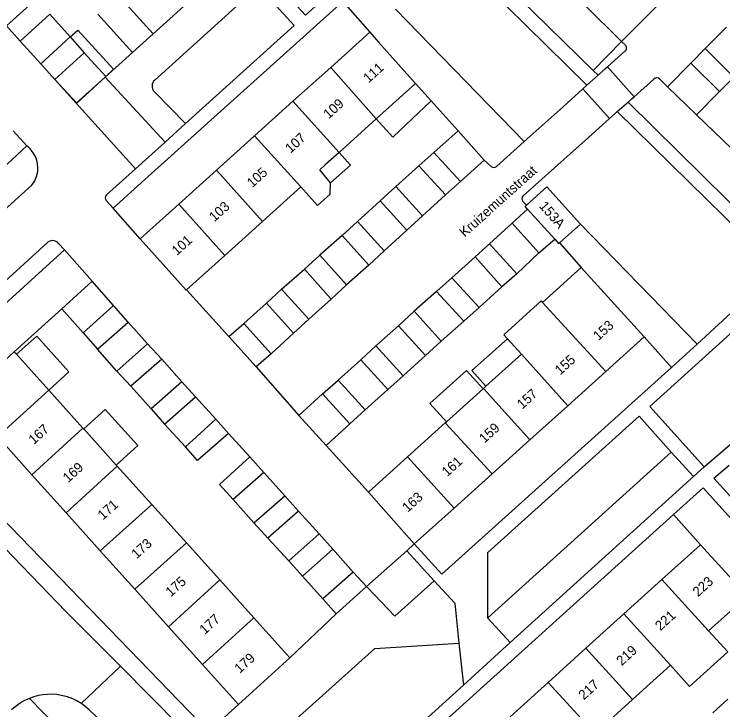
# Model space of a CAD drawing. Extents: x 194485 to 197793, y 468269 to 470822.
# Drawn here: x 195993.6 to 196081, y 470126.1 to 470211.8 of the extents above; entities that cross this region are included whole.
import ezdxf

# ---------------------------------------------------------------- set-up
doc = ezdxf.new("R2010")
doc.units = 0
for name, color, linetype in [('BGT grensvlak begroeid terreindeel', 7, 'Continuous'), ('BGT grensvlak gebouwinstallatie plus 1', 7, 'Continuous'), ('BGT grensvlak onbegroeid terreindeel', 7, 'Continuous'), ('BGT grensvlak onbegroeid terreindeel LR', 7, 'Continuous'), ('BGT grensvlak pand op maaiveld', 7, 'Continuous'), ('BGT grensvlak pand op maaiveld LR', 7, 'Continuous'), ('BGT grensvlak wegdeel', 7, 'Continuous'), ('BGT tekst huisnummerreeks', 7, 'Continuous'), ('BGT tekst openbare ruimte label weg', 7, 'Continuous')]:
    doc.layers.add(name, color=color, linetype=linetype)

msp = doc.modelspace()

# ---------------------------------------------------------------- linework, layer by layer
at = {"layer": 'BGT grensvlak begroeid terreindeel'}
for p, q in [((196023.762, 470215.276), (196010.949, 470203.707)), ((196040.625, 470212.432), (196056.525, 470196.127)), ((196014.757, 470198.329), (196010.905, 470202.265)), ((196063.458, 470185.937), (196077.847, 470171.123)), ((196074.647, 470157.843), (196052.038, 470137.389))]:
    msp.add_line(p, q, dxfattribs=at)
msp.add_lwpolyline([(196021.949, 470119.097), (196038.105, 470133.632), (196048.468, 470134.266)], dxfattribs=at)
msp.add_arc((196011.62, 470202.965), 1.001, 132.13323, 224.3713, dxfattribs=at)
at = {"layer": 'BGT grensvlak gebouwinstallatie plus 1'}
for p, q in [((196000.544, 470209.013), (195998.034, 470211.84)), ((196081.462, 470210.233), (196078.823, 470207.585)), ((195994.371, 470208.493), (195996.906, 470205.691)), ((196004.927, 470204.158), (196002.254, 470207.077)), ((196074.175, 470202.868), (196077.046, 470205.769)), ((196043.111, 470203.29), (196045.045, 470201.126)), ((196077.771, 470199.404), (196074.175, 470202.868)), ((196080.597, 470202.274), (196077.771, 470199.404)), ((196040.307, 470196.665), (196045.045, 470201.126)), ((196038.261, 470198.917), (196040.307, 470196.665)), ((196045.384, 470194.769), (196048.354, 470197.423)), ((196048.354, 470197.423), (196051.573, 470193.821)), ((196033.68, 470194.787), (196035.102, 470193.21)), ((196048.641, 470191.191), (196051.573, 470193.821)), ((196032.633, 470191.012), (196035.102, 470193.21)), ((196043.539, 470193.109), (196040.69, 470190.586)), ((196046.796, 470189.53), (196043.96, 470186.969)), ((196038.769, 470188.824), (196035.971, 470186.25)), ((196055.042, 470186.053), (196052.251, 470183.521)), ((196042.039, 470185.182), (196039.228, 470182.646)), ((196034.063, 470184.526), (196031.328, 470182.092)), ((196058.324, 470182.396), (196055.596, 470179.824)), ((196050.45, 470181.895), (196047.582, 470179.313)), ((196026.583, 470177.909), (196029.432, 470180.393)), ((196037.358, 470180.897), (196034.597, 470178.463)), ((196005.867, 470175.921), (196003.236, 470178.892)), ((196053.77, 470178.199), (196050.953, 470175.667)), ((196045.679, 470177.638), (196042.94, 470175.194)), ((196021.928, 470173.7), (196024.739, 470176.21)), ((196032.702, 470176.688), (196029.942, 470174.216)), ((196002.115, 470172.536), (195999.487, 470175.494)), ((196007.679, 470173.858), (196010.075, 470171.171)), ((196041.011, 470173.417), (196038.233, 470170.935)), ((196049.05, 470173.979), (196046.285, 470171.51)), ((196025.299, 470169.943), (196028.072, 470172.479)), ((196050.061, 470167.9), (196054.456, 470171.803)), ((196006.297, 470167.799), (196003.914, 470170.511)), ((196011.811, 470169.274), (196014.307, 470166.485)), ((196036.355, 470169.222), (196033.564, 470166.715)), ((196044.356, 470169.733), (196041.603, 470167.226)), ((196051.789, 470165.953), (196050.061, 470167.9)), ((196008.008, 470165.978), (196010.517, 470163.164)), ((196039.687, 470165.538), (196036.897, 470163.031)), ((196015.98, 470164.626), (196018.477, 470161.901)), ((196031.661, 470165.001), (196028.716, 470162.356)), ((196028.716, 470162.356), (196032.087, 470158.641)), ((196012.164, 470161.292), (196014.737, 470158.491)), ((196035.006, 470161.305), (196032.087, 470158.641)), ((196024.395, 470155.305), (196026.994, 470152.44)), ((196020.643, 470151.984), (196023.19, 470149.119)), ((196028.679, 470150.543), (196031.239, 470147.766)), ((196027.474, 470144.42), (196024.889, 470147.234)), ((196032.925, 470145.844), (196035.434, 470143.042)), ((196031.694, 470139.734), (196029.185, 470142.548))]:
    msp.add_line(p, q, dxfattribs=at)
for points in [[(196003.95, 470211.826), (196008.197, 470207.107), (196010.752, 470209.406)], [(196000.544, 470209.013), (196001.464, 470209.856), (196005.881, 470205.031), (196004.927, 470204.158)], [(195998.654, 470203.781), (196001.327, 470200.862), (196004.927, 470204.158)], [(195999.487, 470175.494), (196000, 470175.959), (196003.236, 470178.892)], [(195997.883, 470165.482), (196000.369, 470167.721), (195996.4, 470172.126), (195993.915, 470169.887)], [(196046.923, 470161.568), (196044.89, 470163.824), (196049.414, 470167.9), (196051.447, 470165.644)], [(196006.211, 470156.237), (196008.868, 470158.63), (196004.858, 470163.082), (196002.201, 470160.689)]]:
    msp.add_lwpolyline(points, dxfattribs=at)
at = {"layer": 'BGT grensvlak onbegroeid terreindeel'}
for p, q in [((196034.152, 470213.384), (196037.494, 470209.626)), ((196010.752, 470209.406), (196004.847, 470204.076)), ((196045.045, 470201.126), (196048.354, 470197.423)), ((196084.527, 470192.896), (196077.771, 470199.404)), ((196060.853, 470183.64), (196063.543, 470180.59)), ((196071.324, 470172.03), (196074.682, 470168.282)), ((196074.908, 470150.131), (196078.253, 470146.409)), ((196027.618, 470132.477), (196033.342, 470137.875)), ((196021.291, 470126.712), (196017.584, 470123.377))]:
    msp.add_line(p, q, dxfattribs=at)
at = {"layer": 'BGT grensvlak onbegroeid terreindeel LR'}
for p, q in [((196068.526, 470208.469), (196065.037, 470204.861)), ((195993.639, 470170.193), (195999.487, 470175.494))]:
    msp.add_line(p, q, dxfattribs=at)
at = {"layer": 'BGT grensvlak pand op maaiveld'}
for p, q in [((196010.752, 470209.406), (196017.143, 470215.171)), ((196074.526, 470214.548), (196068.526, 470208.469)), ((195992.673, 470210.403), (195996.349, 470213.724)), ((196006.504, 470214.125), (196010.752, 470209.406)), ((196068.526, 470208.469), (196063.933, 470212.973)), ((195998.034, 470211.84), (195994.371, 470208.493)), ((195994.371, 470208.493), (195992.673, 470210.403)), ((196032.654, 470205.269), (196037.494, 470209.626)), ((195996.906, 470205.691), (196000.544, 470209.013)), ((196000.544, 470209.013), (196002.254, 470207.077)), ((196077.046, 470205.769), (196078.823, 470207.585)), ((196078.823, 470207.585), (196082.361, 470204.065)), ((196002.254, 470207.077), (195998.654, 470203.781)), ((195998.654, 470203.781), (195996.906, 470205.691)), ((196080.597, 470202.274), (196077.046, 470205.769)), ((196028.003, 470201.082), (196032.654, 470205.269)), ((196082.361, 470204.065), (196080.597, 470202.274)), ((196043.111, 470203.29), (196038.261, 470198.917)), ((196023.265, 470196.816), (196028.003, 470201.082)), ((196038.261, 470198.917), (196033.68, 470194.787)), ((195993.5, 470197.451), (195995.185, 470195.579)), ((196018.566, 470192.586), (196023.265, 470196.816)), ((195991.522, 470192.207), (195995.185, 470195.579)), ((196033.68, 470194.787), (196031.987, 470193.26)), ((196043.539, 470193.109), (196045.384, 470194.769)), ((196045.384, 470194.769), (196048.641, 470191.191)), ((196013.928, 470188.41), (196018.566, 470192.586)), ((196046.796, 470189.53), (196043.539, 470193.109)), ((196048.641, 470191.191), (196046.796, 470189.53)), ((196028.966, 470190.537), (196024.228, 470186.265)), ((196028.966, 470190.537), (196031.03, 470188.247)), ((196038.769, 470188.824), (196040.69, 470190.586)), ((196040.69, 470190.586), (196043.96, 470186.969)), ((196009.159, 470184.117), (196013.928, 470188.41)), ((196042.039, 470185.182), (196038.769, 470188.824)), ((196055.042, 470186.053), (196056.933, 470187.767)), ((196043.96, 470186.969), (196042.039, 470185.182)), ((196024.228, 470186.265), (196019.588, 470182.082)), ((196034.063, 470184.526), (196035.971, 470186.25)), ((196035.971, 470186.25), (196039.228, 470182.646)), ((196055.042, 470186.053), (196058.324, 470182.396)), ((196060.853, 470183.64), (196063.458, 470185.937)), ((196014.835, 470177.797), (196009.159, 470184.117)), ((196037.358, 470180.897), (196034.063, 470184.526)), ((196058.324, 470182.396), (196060.291, 470184.096)), ((196050.45, 470181.895), (196052.251, 470183.521)), ((196052.251, 470183.521), (196055.596, 470179.824)), ((196029.432, 470180.393), (196031.328, 470182.092)), ((196031.328, 470182.092), (196034.597, 470178.463)), ((196039.228, 470182.646), (196037.358, 470180.897)), ((196019.588, 470182.082), (196014.886, 470177.843)), ((196053.77, 470178.199), (196050.45, 470181.895)), ((196032.702, 470176.688), (196029.432, 470180.393)), ((196063.543, 470180.59), (196058.777, 470176.295)), ((196065.555, 470178.358), (196063.543, 470180.59)), ((196055.596, 470179.824), (196053.77, 470178.199)), ((196047.582, 470179.313), (196045.679, 470177.638)), ((196050.953, 470175.667), (196047.582, 470179.313)), ((196014.886, 470177.843), (196014.835, 470177.797)), ((196024.739, 470176.21), (196026.583, 470177.909)), ((196026.583, 470177.909), (196029.942, 470174.216)), ((196034.597, 470178.463), (196032.702, 470176.688)), ((196065.555, 470178.358), (196071.324, 470172.03)), ((196045.679, 470177.638), (196049.05, 470173.979)), ((196028.072, 470172.479), (196024.739, 470176.21)), ((196058.625, 470176.461), (196054.008, 470172.3)), ((196058.625, 470176.461), (196058.777, 470176.295)), ((196005.867, 470175.921), (196002.115, 470172.536)), ((196007.679, 470173.858), (196005.867, 470175.921)), ((196041.011, 470173.417), (196042.94, 470175.194)), ((196042.94, 470175.194), (196046.285, 470171.51)), ((196049.05, 470173.979), (196050.953, 470175.667)), ((196003.914, 470170.511), (196007.679, 470173.858)), ((196020.096, 470172.064), (196021.928, 470173.7)), ((196021.928, 470173.7), (196025.299, 470169.943)), ((196029.942, 470174.216), (196028.072, 470172.479)), ((196044.356, 470169.733), (196041.011, 470173.417)), ((196002.115, 470172.536), (196003.914, 470170.511)), ((196023.48, 470168.333), (196020.096, 470172.064)), ((196054.008, 470172.3), (196054.456, 470171.803)), ((196054.456, 470171.803), (196056.17, 470169.901)), ((196071.324, 470172.03), (196066.586, 470167.767)), ((196006.297, 470167.799), (196010.075, 470171.171)), ((196010.075, 470171.171), (196011.811, 470169.274)), ((196038.233, 470170.935), (196036.355, 470169.222)), ((196041.603, 470167.226), (196038.233, 470170.935)), ((196046.285, 470171.51), (196044.356, 470169.733)), ((195993.639, 470170.193), (195987.324, 470164.441)), ((195993.915, 470169.887), (195993.639, 470170.193)), ((195997.883, 470165.482), (195993.915, 470169.887)), ((196025.299, 470169.943), (196023.48, 470168.333)), ((196051.789, 470165.953), (196056.17, 470169.901)), ((196011.811, 470169.274), (196008.008, 470165.978)), ((196036.355, 470169.222), (196039.687, 470165.538)), ((196008.008, 470165.978), (196006.297, 470167.799)), ((196066.586, 470167.767), (196061.886, 470163.539)), ((196014.307, 470166.485), (196010.517, 470163.164)), ((196015.98, 470164.626), (196014.307, 470166.485)), ((196031.661, 470165.001), (196033.564, 470166.715)), ((196036.897, 470163.031), (196033.564, 470166.715)), ((196039.687, 470165.538), (196041.603, 470167.226)), ((196046.923, 470161.568), (196051.447, 470165.644)), ((196051.447, 470165.644), (196051.489, 470165.682)), ((196051.489, 470165.682), (196051.789, 470165.953)), ((196002.099, 470160.802), (195997.883, 470165.482)), ((196012.164, 470161.292), (196015.98, 470164.626)), ((196031.661, 470165.001), (196035.006, 470161.305)), ((196010.517, 470163.164), (196012.164, 470161.292)), ((196035.006, 470161.305), (196036.897, 470163.031)), ((196061.886, 470163.539), (196057.227, 470159.348)), ((196014.737, 470158.491), (196018.477, 470161.901)), ((196018.477, 470161.901), (196020.048, 470160.131)), ((196042.137, 470157.255), (196046.773, 470161.433)), ((196046.773, 470161.433), (196046.923, 470161.568)), ((196002.099, 470160.802), (196002.201, 470160.689)), ((196002.201, 470160.689), (196006.211, 470156.237)), ((195991.549, 470159.748), (195995.811, 470155.014)), ((196057.227, 470159.348), (196052.56, 470155.149)), ((196022.685, 470157.228), (196024.395, 470155.305)), ((196037.3, 470152.896), (196042.137, 470157.255)), ((196006.211, 470156.237), (196006.339, 470156.095)), ((196006.339, 470156.095), (196010.58, 470151.389)), ((195995.811, 470155.014), (196000.017, 470150.342)), ((196024.395, 470155.305), (196020.643, 470151.984)), ((196052.56, 470155.149), (196047.862, 470150.923)), ((196023.19, 470149.119), (196026.994, 470152.44)), ((196026.994, 470152.44), (196028.679, 470150.543)), ((196042.966, 470146.518), (196037.3, 470152.896)), ((196010.58, 470151.389), (196014.87, 470146.627)), ((196047.862, 470150.923), (196042.966, 470146.518)), ((196004.224, 470145.669), (196000.017, 470150.342)), ((196028.679, 470150.543), (196024.889, 470147.234)), ((196024.889, 470147.234), (196023.19, 470149.119)), ((196027.474, 470144.42), (196031.239, 470147.766)), ((196031.239, 470147.766), (196032.925, 470145.844)), ((196014.87, 470146.627), (196018.975, 470142.071)), ((196078.253, 470146.409), (196073.497, 470142.111)), ((196084.01, 470140.094), (196078.253, 470146.409)), ((196008.502, 470140.917), (196004.224, 470145.669)), ((196032.925, 470145.844), (196029.185, 470142.548)), ((196029.185, 470142.548), (196027.474, 470144.42)), ((196035.434, 470143.042), (196031.694, 470139.734)), ((196037.081, 470141.247), (196035.434, 470143.042)), ((196018.975, 470142.071), (196023.183, 470137.4)), ((196068.806, 470137.873), (196073.497, 470142.111)), ((196033.342, 470137.875), (196037.081, 470141.247)), ((196012.665, 470136.293), (196008.502, 470140.917)), ((196031.694, 470139.734), (196033.342, 470137.875)), ((196079.26, 470135.803), (196084.01, 470140.094)), ((196064.13, 470133.648), (196068.806, 470137.873)), ((196023.183, 470137.4), (196027.618, 470132.477)), ((196016.86, 470131.634), (196012.665, 470136.293)), ((196079.26, 470135.803), (196081.606, 470133.206)), ((196059.461, 470129.429), (196064.13, 470133.648)), ((196081.606, 470133.206), (196076.888, 470128.945)), ((196027.618, 470132.477), (196021.291, 470126.712)), ((196021.291, 470126.712), (196016.86, 470131.634)), ((196074.542, 470131.542), (196069.886, 470127.336)), ((196076.888, 470128.945), (196074.542, 470131.542)), ((196054.778, 470125.197), (196059.461, 470129.429)), ((196069.886, 470127.336), (196065.242, 470123.141)), ((196079.769, 470125.7), (196081.634, 470127.35))]:
    msp.add_line(p, q, dxfattribs=at)
for points in [[(196037.494, 470209.626), (196038.548, 470208.384), (196043.111, 470203.29)], [(196032.633, 470191.012), (196031.295, 470192.631), (196031.987, 470193.26)], [(196031.03, 470188.247), (196032.589, 470189.637), (196032.633, 470191.012)], [(196063.458, 470185.937), (196059.292, 470190.519), (196056.786, 470188.265)], [(196056.933, 470187.767), (196056.617, 470188.113), (196056.786, 470188.265)], [(196060.291, 470184.096), (196060.745, 470183.544), (196060.853, 470183.64)], [(196020.048, 470160.131), (196016.233, 470156.797), (196014.737, 470158.491)], [(196020.643, 470151.984), (196018.957, 470153.83), (196022.685, 470157.228)]]:
    msp.add_lwpolyline(points, dxfattribs=at)
at = {"layer": 'BGT grensvlak pand op maaiveld LR'}
for p, q in [((196032.654, 470205.269), (196038.261, 470198.917)), ((196028.003, 470201.082), (196033.68, 470194.787)), ((196023.265, 470196.816), (196028.966, 470190.537)), ((196018.566, 470192.586), (196024.228, 470186.265)), ((196013.928, 470188.41), (196019.588, 470182.082)), ((196056.933, 470187.767), (196060.291, 470184.096)), ((196058.777, 470176.295), (196066.586, 470167.767)), ((196056.17, 470169.901), (196061.886, 470163.539)), ((196051.489, 470165.682), (196057.227, 470159.348)), ((195991.549, 470159.748), (195997.883, 470165.482)), ((196046.773, 470161.433), (196052.56, 470155.149)), ((196002.099, 470160.802), (195995.811, 470155.014)), ((196042.137, 470157.255), (196047.862, 470150.923)), ((196006.339, 470156.095), (196000.017, 470150.342)), ((196004.224, 470145.669), (196010.58, 470151.389)), ((196014.87, 470146.627), (196008.502, 470140.917)), ((196012.665, 470136.293), (196018.975, 470142.071)), ((196073.497, 470142.111), (196079.26, 470135.803)), ((196068.806, 470137.873), (196074.542, 470131.542)), ((196023.183, 470137.4), (196016.86, 470131.634)), ((196064.13, 470133.648), (196069.886, 470127.336)), ((196059.461, 470129.429), (196065.242, 470123.141))]:
    msp.add_line(p, q, dxfattribs=at)
at = {"layer": 'BGT grensvlak wegdeel'}
for p, q in [((196065.037, 470204.861), (196037.904, 470231.483)), ((196069.032, 470207.968), (196068.526, 470208.469)), ((196066.766, 470205.319), (196068.923, 470207.256)), ((196065.629, 470204.299), (196065.037, 470204.861)), ((196065.629, 470204.299), (196066.576, 470205.149)), ((196066.576, 470205.149), (196066.766, 470205.319)), ((196066.766, 470205.319), (196070.06, 470201.651)), ((196004.847, 470204.076), (196001.28, 470200.856)), ((196064.258, 470203.069), (196065.629, 470204.299)), ((195998.654, 470203.781), (196001.28, 470200.856)), ((196063.76, 470202.622), (196064.258, 470203.069)), ((196070.06, 470201.651), (196072.486, 470203.819)), ((196073.253, 470203.805), (196074.175, 470202.868)), ((196061.299, 470200.412), (196063.76, 470202.622)), ((196067.041, 470198.954), (196063.76, 470202.622)), ((196069.326, 470200.995), (196069.825, 470201.441)), ((196069.825, 470201.441), (196070.06, 470201.651)), ((196008.566, 470192.739), (196001.28, 470200.856)), ((196067.996, 470199.808), (196069.134, 470200.824)), ((196069.134, 470200.824), (196069.326, 470200.995)), ((196056.525, 470196.127), (196061.299, 470200.412)), ((196067.041, 470198.954), (196067.728, 470199.568)), ((196067.728, 470199.568), (196067.996, 470199.808)), ((196012.236, 470196.053), (196014.757, 470198.329)), ((196053.079, 470193.033), (196056.525, 470196.127)), ((196008.566, 470192.739), (196012.236, 470196.053)), ((196056.374, 470189.426), (196062.193, 470194.624)), ((196051.573, 470193.821), (196052.447, 470193.042)), ((196005.018, 470189.535), (196008.566, 470192.739)), ((195975.662, 470172.554), (195995.799, 470190.745)), ((196005.817, 470187.887), (196004.979, 470188.832)), ((196056.786, 470188.265), (196056.355, 470188.714)), ((196009.159, 470184.117), (196005.817, 470187.887)), ((195980.179, 470167.63), (195997.67, 470183.644)), ((195999.094, 470183.57), (195999.816, 470182.754)), ((195999.816, 470182.754), (195983.972, 470168.344)), ((196003.236, 470178.892), (195999.816, 470182.754)), ((196020.096, 470172.064), (196014.886, 470177.843)), ((196077.847, 470171.123), (196074.682, 470168.282)), ((196023.48, 470168.333), (196028.716, 470162.356)), ((196020.048, 470160.131), (196022.685, 470157.228)), ((196032.087, 470158.641), (196037.3, 470152.896)), ((196074.647, 470157.843), (196077.388, 470154.805)), ((196078.725, 470156.001), (196077.388, 470154.805)), ((196077.388, 470154.805), (196054.803, 470134.356)), ((196037.276, 470116.127), (196074.908, 470150.131)), ((196042.966, 470146.518), (196042.042, 470145.659)), ((196037.081, 470141.247), (196042.042, 470145.659)), ((196042.042, 470145.659), (196045.421, 470141.973)), ((196048.468, 470134.266), (196049.015, 470129.076)), ((196054.803, 470134.356), (196049.015, 470129.076)), ((196006.712, 470131.44), (196001.872, 470126.846)), ((196006.712, 470131.44), (196067.938, 470069.807)), ((196049.015, 470129.076), (196029.626, 470111.568)), ((195995.505, 470127.469), (196000, 470122.9))]:
    msp.add_line(p, q, dxfattribs=at)
for points in [[(196064.258, 470203.069), (196044.389, 470222.641), (196037.216, 470216.155)], [(196036.137, 470217.636), (196029.554, 470211.692), (196027.502, 470213.957)], [(196014.757, 470198.329), (196028.138, 470210.413), (196023.762, 470215.276)], [(196034.152, 470213.384), (196009.747, 470191.423), (196005.817, 470187.887)], [(196012.236, 470196.053), (196007.803, 470200.866), (196004.847, 470204.076)], [(196094.297, 470183.464), (196090.778, 470179.81), (196069.326, 470200.995)], [(196077.847, 470171.123), (196087.826, 470180.363), (196067.996, 470199.808)], [(196067.041, 470198.954), (196064.43, 470196.622), (196062.193, 470194.624)], [(195995.577, 470195.205), (195995.35, 470195.448), (195995.185, 470195.579)], [(196095.829, 470172.618), (196089.18, 470178.993), (196071.997, 470163.433), (196078.725, 470156.001)], [(196078.725, 470156.001), (196084.511, 470161.001), (196095.829, 470172.618)], [(196074.682, 470168.282), (196046.35, 470142.783), (196042.966, 470146.518)], [(196052.038, 470137.389), (196052.037, 470145.442), (196070.672, 470162.248), (196074.647, 470157.843)], [(196017.584, 470123.377), (195982.183, 470159.901), (195980.71, 470161.455)], [(196098.499, 470134.072), (196079.911, 470154.629), (196081.773, 470156.23)], [(196074.908, 470150.131), (196078.586, 470153.432), (196097.144, 470132.871)], [(196000, 470138.198), (195990.301, 470148.195), (195989.347, 470149.178)], [(196045.421, 470141.973), (196040.565, 470137.62), (196037.184, 470141.142), (196037.081, 470141.247)], [(196045.421, 470141.973), (196047.946, 470139.218), (196048.468, 470134.266)], [(196000, 470138.198), (196006.359, 470131.796), (196006.712, 470131.44)], [(196054.803, 470134.356), (196052.038, 470137.373), (196052.038, 470137.389)], [(196002.872, 470126.056), (196006.128, 470122.958), (196007.38, 470121.767)]]:
    msp.add_lwpolyline(points, dxfattribs=at)
for centre, radius, start, end in [((196068.669, 470207.659), 0.477, 302.2216, 40.37074), ((196072.862, 470203.397), 0.565, 46.23107, 131.67753), ((195993.223, 470192.852), 3.328, 320.7155, 44.98368), ((196052.769, 470193.458), 0.526, 232.25746, 306.11081), ((196005.353, 470189.164), 0.5, 132.10652, 221.54284), ((196056.764, 470189.059), 0.536, 136.79303, 220.14977), ((195998.346, 470182.905), 1.001, 41.6062, 132.44425), ((195998.09, 470121.038), 6.932, 74.0089, 111.90026), ((195998.08, 470121.057), 6.909, 111.88182, 133.65985), ((195998.114, 470121.096), 6.868, 60.93578, 74.06583), ((195998.224, 470121.275), 6.659, 56.78052, 61.01219), ((195998.096, 470121.039), 6.927, 46.41308, 56.96945)]:
    msp.add_arc(centre, radius, start, end, dxfattribs=at)

# ---------------------------------------------------------------- texts
at = {"layer": 'BGT tekst huisnummerreeks'}
for s, rotation, p in [('111', 42, (196037.32, 470203.28)), ('109', 42, (196032.395, 470198.846)), ('107', 42, (196027.701, 470194.62)), ('105', 42, (196022.979, 470190.369)), ('103', 42, (196018.314, 470186.169)), ('153A', 311.4, (196058.29, 470188.108)), ('101', 42, (196013.697, 470182.013)), ('153', 42, (196065.671, 470171.516)), ('155', 42, (196060.948, 470167.268)), ('157', 42, (196056.272, 470163.061)), ('167', 42, (195996.044, 470158.701)), ('159', 42, (196051.608, 470158.865)), ('161', 42, (196047.013, 470154.732)), ('169', 42, (196000.277, 470153.997)), ('163', 42, (196042.13, 470150.338)), ('171', 42, (196004.57, 470149.404)), ('173', 42, (196008.727, 470144.613)), ('175', 42, (196012.943, 470139.922)), ('223', 42.1, (196077.95, 470139.935)), ('177', 42, (196017.126, 470135.284)), ('221', 42.1, (196073.312, 470135.745)), ('219', 42.1, (196068.542, 470131.435)), ('179', 42, (196021.438, 470130.492)), ('217', 42.1, (196063.87, 470127.214))]:
    msp.add_text(s, height=1.2, rotation=rotation, dxfattribs=at).set_placement(p)
at = {"layer": 'BGT tekst openbare ruimte label weg'}
msp.add_text('Kruizemuntstraat', height=1.2, rotation=42, dxfattribs=at).set_placement((196049.18, 470184.267))

doc.saveas('drawing.dxf')
